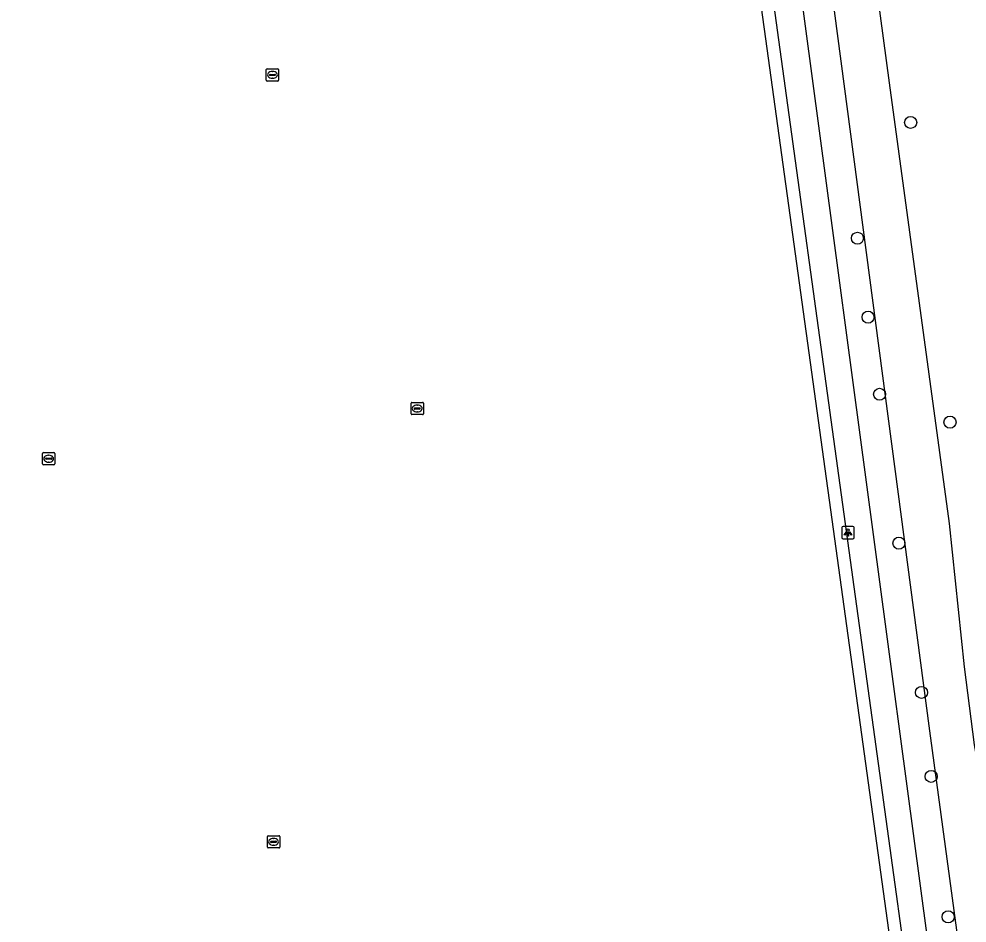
# Model space of a CAD drawing. Extents: x 162157 to 163165, y 378998 to 380775.
# Drawn here: x 162309.9 to 162387, y 379875.3 to 379948.9 of the extents above; entities that cross this region are included whole.
import ezdxf

# ---------------------------------------------------------------- set-up
doc = ezdxf.new("R2010")
doc.units = 0
for name, color, linetype in [('IMGEO_Boom', 7, 'Continuous'), ('IMGEO_Groenvoorziening', 7, 'Continuous'), ('IMGEO_Hek', 7, 'Continuous'), ('IMGEO_Lichtpunt', 7, 'Continuous'), ('IMGEO_Rijbaan_lokaal_onverhard', 7, 'Continuous'), ('IMGEO_Voetpad_open', 7, 'Continuous'), ('IMGEO_Waterleidingput', 7, 'Continuous')]:
    doc.layers.add(name, color=color, linetype=linetype)

msp = doc.modelspace()

# ---------------------------------------------------------------- linework, layer by layer
at = {"layer": 'IMGEO_Boom'}
for centre in [(162382.419, 379940.523), (162378.088, 379931.097), (162378.952, 379924.672), (162379.895, 379918.391), (162385.62, 379916.126), (162381.464, 379906.275), (162383.299, 379894.128), (162384.087, 379887.288), (162385.469, 379875.854)]:
    msp.add_circle(centre, 0.489, dxfattribs=at)
at = {"layer": 'IMGEO_Groenvoorziening'}
msp.add_lwpolyline([(162400.603, 379747.548), (162400.263, 379750), (162391.942, 379813.233), (162386.534, 379853.639), (162371.684, 379964.606)], dxfattribs=at)
at = {"layer": 'IMGEO_Hek'}
msp.add_lwpolyline([(162386.534, 379853.639), (162371.684, 379964.606)], dxfattribs=at)
at = {"layer": 'IMGEO_Lichtpunt'}
for p, q in [((162376.825, 379907.54), (162376.825, 379906.733)), ((162376.825, 379907.54), (162376.825, 379906.733)), ((162377.727, 379907.635), (162376.919, 379907.635)), ((162377.727, 379907.635), (162376.919, 379907.635)), ((162377.821, 379906.733), (162377.821, 379907.54)), ((162377.821, 379906.733), (162377.821, 379907.54)), ((162376.919, 379906.639), (162377.727, 379906.639)), ((162376.919, 379906.639), (162377.727, 379906.639))]:
    msp.add_line(p, q, dxfattribs=at)
for points in [[(162377.199, 379907.204), (162377.238, 379907.176), (162377.05, 379906.914), (162377.012, 379906.941), (162377.199, 379907.204)], [(162377.301, 379907.156), (162377.348, 379907.156), (162377.348, 379906.834), (162377.301, 379906.834), (162377.301, 379907.156)], [(162377.411, 379907.176), (162377.449, 379907.203), (162377.636, 379906.941), (162377.597, 379906.913), (162377.411, 379907.176)]]:
    msp.add_lwpolyline(points, dxfattribs=at)
msp.add_circle((162377.324, 379907.338), 0.0994, dxfattribs=at)
for centre, start, end in [((162376.919, 379907.54), 90, 180), ((162376.919, 379907.54), 90, 180), ((162377.727, 379907.54), 0, 90), ((162377.727, 379907.54), 0, 90), ((162376.919, 379906.733), 180, 270), ((162376.919, 379906.733), 180, 270), ((162377.727, 379906.733), 270, 0), ((162377.727, 379906.733), 270, 360)]:
    msp.add_arc(centre, 0.0946, start, end, dxfattribs=at)
at = {"layer": 'IMGEO_Rijbaan_lokaal_onverhard'}
for points in [[(162403.9, 379697.219), (162404.509, 379697.493), (162405.382, 379698.152), (162406.603, 379699.412), (162406.857, 379699.674), (162407.427, 379700.529), (162407.743, 379701.432), (162408.085, 379703.181), (162408.289, 379704.226), (162408.362, 379710.922), (162407.433, 379718.658), (162402.674, 379750), (162400.562, 379766.602), (162399.53, 379777.438), (162398.595, 379783.512), (162394.073, 379815.929), (162388.914, 379854.445), (162387.247, 379866.948), (162383.975, 379890.989), (162369.543, 380000.044), (162352.327, 380129.869), (162352.7, 380129.905)], [(162356.07, 380130.227), (162358.08, 380114.765), (162359.704, 380100.608), (162366.188, 380051.882), (162368.191, 380035.005), (162373.39, 379999.972), (162377.918, 379964.168), (162380.662, 379943.739), (162385.547, 379907.886), (162386.776, 379896.209), (162387.589, 379889.87), (162388.505, 379884.811)]]:
    msp.add_lwpolyline(points, dxfattribs=at)
at = {"layer": 'IMGEO_Voetpad_open'}
for points in [[(162369.639, 379962.54), (162370.627, 379954.755), (162384.777, 379852.072), (162383.131, 379851.844)], [(162368.912, 379959.951), (162369.608, 379954.625), (162383.496, 379853.919), (162313.201, 379844.187), (162298.57, 379950.126), (162368.912, 379959.951)]]:
    msp.add_lwpolyline(points, dxfattribs=at)
at = {"layer": 'IMGEO_Waterleidingput'}
for p, q in [((162329.99, 379943.968), (162329.99, 379944.82)), ((162330.065, 379944.894), (162330.917, 379944.894)), ((162330.249, 379944.388), (162330.249, 379944.4)), ((162330.292, 379944.437), (162330.69, 379944.437)), ((162330.478, 379944.674), (162330.503, 379944.674)), ((162330.733, 379944.4), (162330.733, 379944.388)), ((162330.991, 379944.82), (162330.991, 379943.968)), ((162330.917, 379943.894), (162330.065, 379943.894)), ((162330.687, 379944.351), (162330.289, 379944.351)), ((162330.501, 379944.114), (162330.476, 379944.114)), ((162341.769, 379916.81), (162341.769, 379917.662)), ((162341.844, 379917.736), (162342.696, 379917.736)), ((162342.257, 379917.516), (162342.282, 379917.516)), ((162342.77, 379917.662), (162342.77, 379916.81)), ((162342.696, 379916.736), (162341.844, 379916.736)), ((162342.028, 379917.23), (162342.028, 379917.242)), ((162342.466, 379917.193), (162342.068, 379917.193)), ((162342.071, 379917.279), (162342.469, 379917.279)), ((162342.28, 379916.956), (162342.255, 379916.956)), ((162342.512, 379917.242), (162342.512, 379917.23)), ((162311.782, 379912.724), (162311.782, 379913.576)), ((162311.857, 379913.65), (162312.709, 379913.65)), ((162312.783, 379913.576), (162312.783, 379912.724)), ((162312.041, 379913.144), (162312.041, 379913.156)), ((162312.479, 379913.107), (162312.081, 379913.107)), ((162312.084, 379913.193), (162312.482, 379913.193)), ((162312.293, 379912.87), (162312.268, 379912.87)), ((162312.27, 379913.43), (162312.295, 379913.43)), ((162312.525, 379913.156), (162312.525, 379913.144)), ((162312.709, 379912.65), (162311.857, 379912.65)), ((162330.078, 379881.534), (162330.078, 379882.386)), ((162330.153, 379882.46), (162331.005, 379882.46)), ((162330.337, 379881.954), (162330.337, 379881.966)), ((162330.775, 379881.917), (162330.377, 379881.917)), ((162330.38, 379882.003), (162330.778, 379882.003)), ((162330.566, 379882.24), (162330.591, 379882.24)), ((162330.821, 379881.966), (162330.821, 379881.954)), ((162331.079, 379882.386), (162331.079, 379881.534)), ((162331.005, 379881.46), (162330.153, 379881.46)), ((162330.589, 379881.68), (162330.564, 379881.68))]:
    msp.add_line(p, q, dxfattribs=at)
for points in [[(162329.99, 379943.968), (162329.99, 379944.82)], [(162330.065, 379944.894), (162330.917, 379944.894)], [(162330.991, 379944.82), (162330.991, 379943.968)], [(162330.917, 379943.894), (162330.065, 379943.894)], [(162341.769, 379916.81), (162341.769, 379917.662)], [(162341.844, 379917.736), (162342.696, 379917.736)], [(162342.77, 379917.662), (162342.77, 379916.81)], [(162342.696, 379916.736), (162341.844, 379916.736)], [(162311.782, 379912.724), (162311.782, 379913.576)], [(162311.857, 379913.65), (162312.709, 379913.65)], [(162312.783, 379913.576), (162312.783, 379912.724)], [(162312.709, 379912.65), (162311.857, 379912.65)], [(162330.078, 379881.534), (162330.078, 379882.386)], [(162330.153, 379882.46), (162331.005, 379882.46)], [(162331.079, 379882.386), (162331.079, 379881.534)], [(162331.005, 379881.46), (162330.153, 379881.46)]]:
    msp.add_lwpolyline(points, dxfattribs=at)
for centre, radius, start, end in [((162330.067, 379944.818), 0.0765, 91.55205, 178.44795), ((162330.067, 379944.818), 0.0765, 91.55205, 178.44795), ((162330.289, 379944.397), 0.0403, 85.87752, 175.75265), ((162330.286, 379944.387), 0.0366, 178.93798, 274.71019), ((162330.69, 379944.394), 0.043, 264.86636, 352.45326), ((162330.694, 379944.399), 0.0386, 1.73085, 96.63898), ((162330.915, 379944.818), 0.0765, 1.55205, 88.44795), ((162330.915, 379944.818), 0.0765, 1.55205, 88.44795), ((162330.067, 379943.97), 0.0765, 181.55205, 268.44795), ((162330.067, 379943.97), 0.0765, 181.55205, 268.44795), ((162330.915, 379943.97), 0.0765, 271.55205, 358.44795), ((162330.915, 379943.97), 0.0765, 271.55205, 358.44795), ((162341.846, 379917.66), 0.0765, 91.55205, 178.44795), ((162341.846, 379917.66), 0.0765, 91.55205, 178.44795), ((162342.694, 379917.66), 0.0765, 1.55205, 88.44795), ((162342.694, 379917.66), 0.0765, 1.55205, 88.44795), ((162341.846, 379916.812), 0.0765, 181.55205, 268.44795), ((162341.846, 379916.812), 0.0765, 181.55205, 268.44795), ((162342.068, 379917.239), 0.0403, 85.87752, 175.75265), ((162342.065, 379917.229), 0.0366, 178.93798, 274.71019), ((162342.469, 379917.236), 0.043, 264.86636, 352.45326), ((162342.473, 379917.241), 0.0386, 1.73085, 96.63898), ((162342.694, 379916.812), 0.0765, 271.55205, 358.44795), ((162342.694, 379916.812), 0.0765, 271.55205, 358.44795), ((162311.859, 379913.574), 0.0765, 91.55205, 178.44795), ((162311.859, 379913.574), 0.0765, 91.55205, 178.44795), ((162312.707, 379913.574), 0.0765, 1.55205, 88.44795), ((162312.707, 379913.574), 0.0765, 1.55205, 88.44795), ((162312.081, 379913.153), 0.0403, 85.87752, 175.75265), ((162312.078, 379913.143), 0.0366, 178.93798, 274.71019), ((162312.482, 379913.15), 0.043, 264.86636, 352.45326), ((162312.486, 379913.155), 0.0386, 1.73085, 96.63898), ((162311.859, 379912.726), 0.0765, 181.55205, 268.44795), ((162311.859, 379912.726), 0.0765, 181.55205, 268.44795), ((162312.707, 379912.726), 0.0765, 271.55205, 358.44795), ((162312.707, 379912.726), 0.0765, 271.55205, 358.44795), ((162330.155, 379882.384), 0.0765, 91.55205, 178.44795), ((162330.155, 379882.384), 0.0765, 91.55205, 178.44795), ((162330.377, 379881.963), 0.0403, 85.87752, 175.75265), ((162330.374, 379881.953), 0.0366, 178.93798, 274.71019), ((162330.778, 379881.96), 0.043, 264.86636, 352.45326), ((162330.782, 379881.965), 0.0386, 1.73085, 96.63898), ((162331.003, 379882.384), 0.0765, 1.55205, 88.44795), ((162331.003, 379882.384), 0.0765, 1.55205, 88.44795), ((162330.155, 379881.536), 0.0765, 181.55205, 268.44795), ((162330.155, 379881.536), 0.0765, 181.55205, 268.44795), ((162331.003, 379881.536), 0.0765, 271.55205, 358.44795), ((162331.003, 379881.536), 0.0765, 271.55205, 358.44795)]:
    msp.add_arc(centre, radius, start, end, dxfattribs=at)
for centre, major_axis, ratio, start_param, end_param in [((162330.477, 379944.394), (-0.387, 0.002), 0.722429, 4.712389, 7.853982), ((162330.502, 379944.394), (-0.39, 0.002), 0.717154, 1.570796, 4.712389), ((162342.256, 379917.236), (-0.387, 0.002), 0.722429, 4.712389, 7.853982), ((162342.281, 379917.236), (-0.39, 0.002), 0.717154, 1.570796, 4.712389), ((162312.269, 379913.15), (-0.387, 0.002), 0.722429, 4.712389, 7.853982), ((162312.294, 379913.15), (-0.39, 0.002), 0.717154, 1.570796, 4.712389), ((162330.565, 379881.96), (-0.387, 0.002), 0.722429, 4.712389, 7.853982), ((162330.59, 379881.96), (-0.39, 0.002), 0.717154, 1.570796, 4.712389)]:
    msp.add_ellipse(centre, major_axis=major_axis, ratio=ratio, start_param=start_param, end_param=end_param, dxfattribs=at)

doc.saveas('drawing.dxf')
